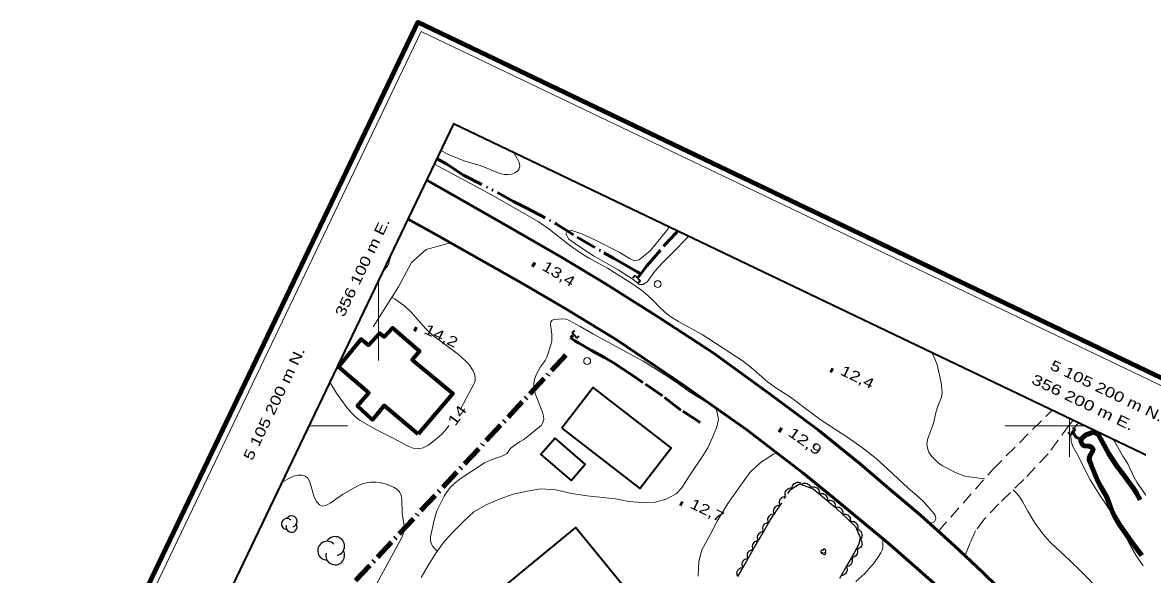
# Model space of a CAD drawing. Extents: x 355726 to 357533, y 5103782 to 5105258.
# Drawn here: x 356048.4 to 356210, y 5105178.3 to 5105258.4 of the extents above; entities that cross this region are included whole.
import ezdxf
from ezdxf.enums import TextEntityAlignment as Align

# ---------------------------------------------------------------- set-up
doc = ezdxf.new("R2010")
doc.units = 0
doc.header["$LTSCALE"] = 0.6
for name, pattern in [('DASH_DOUBLE_DOT', [9.2, 5, -1.2, 0.3, -1.2, 0.3, -1.2]), ('DOT_DASHED', [7.7, 5, -1.2, 0.3, -1.2]), ('LONG_DASHED', [7.5, 6, -1.5]), ('MEDIUM_DASHED', [4.5, 3, -1.5])]:
    doc.linetypes.add(name, pattern=pattern)
for name, color, linetype, lineweight in [('19', 7, 'Continuous', 13), ('2', 7, 'LONG_DASHED', 13), ('21', 7, 'LONG_DASHED', 35), ('26', 7, 'Continuous', 35), ('3', 7, 'Continuous', 140), ('31', 7, 'Continuous', 35), ('36', 7, 'Continuous', 13), ('4', 7, 'DASH_DOUBLE_DOT', 53), ('41', 7, 'DOT_DASHED', 90), ('44', 7, 'Continuous', 25), ('60', 7, 'Continuous', 13), ('61', 7, 'Continuous', 13)]:
    doc.layers.add(name, color=color, linetype=linetype, lineweight=lineweight)

msp = doc.modelspace()

# ---------------------------------------------------------------- linework, layer by layer
at = {"layer": '19'}
for points in [[(356110.41, 5105226.48), (356106.87, 5105225.51), (356104.75, 5105223.65), (356102.89, 5105220.13), (356099.2, 5105214.34)], [(356100.54, 5105222.12), (356101.37, 5105223.23), (356101.91, 5105224.96), (356101.91, 5105224.99)], [(356148.84, 5105202.55), (356149.2, 5105200.93), (356148.97, 5105199.82), (356148.33, 5105198.29), (356147.64, 5105196.8), (356146.69, 5105195.25), (356145.71, 5105193.84), (356144.87, 5105192.58), (356143.9, 5105191.03), (356143.04, 5105190.13), (356141.61, 5105189.37), (356140.04, 5105188.94), (356138.13, 5105188.88), (356136.22, 5105189.04), (356134.28, 5105189.4), (356132.44, 5105189.63), (356130.17, 5105189.84), (356127.9, 5105190.17), (356125.63, 5105190.71), (356123.46, 5105190.88), (356121.48, 5105190.51), (356119.48, 5105190.11), (356117.61, 5105189.44), (356115.66, 5105188.58), (356113.79, 5105187.54), (356112.32, 5105186.19), (356110.77, 5105184.65), (356109.53, 5105183.28), (356108.29, 5105181.55), (356107.15, 5105179.76), (356106.18, 5105178.03)], [(356157.66, 5105196.04), (356157.13, 5105195.88), (356155.42, 5105194.78), (356154.6, 5105194.04), (356153.73, 5105193.23), (356151.6, 5105190.22), (356150.54, 5105188.72), (356148.99, 5105186.19), (356148.06, 5105184.41), (356146.79, 5105182.02), (356146.35, 5105180.37), (356146.23, 5105178.23)], [(356169.06, 5105177.44), (356170.34, 5105178.62), (356171.72, 5105180.15), (356172.36, 5105181.09), (356172.67, 5105181.62), (356172.88, 5105181.99), (356172.98, 5105182.34), (356172.97, 5105183.55)]]:
    msp.add_lwpolyline(points, dxfattribs=at)
at = {"layer": '19', "linetype": 'MEDIUM_DASHED'}
for points in [[(356181.01, 5105184.72), (356188.92, 5105193.71), (356197.45, 5105202.26)], [(356200.53, 5105200.79), (356199.95, 5105200.09), (356196.89, 5105195.92), (356193.38, 5105192.22), (356189.75, 5105188.71), (356187.69, 5105186.51), (356186.39, 5105184.78), (356185.6, 5105183.03), (356184.87, 5105181.17)]]:
    msp.add_lwpolyline(points, dxfattribs=at)
at = {"layer": '2', "linetype": 'Continuous'}
for points in [[(356119.66, 5105239.35), (356120.06, 5105238.71), (356120.32, 5105238.13), (356120.45, 5105237.63), (356120.34, 5105237.2), (356120.1, 5105236.84), (356119.72, 5105236.61), (356119.27, 5105236.44), (356118.76, 5105236.37), (356118.18, 5105236.38), (356117.55, 5105236.53), (356114.72, 5105237.65), (356112.48, 5105238.3), (356110.1, 5105239.26), (356109.02, 5105239.84)], [(356108.08, 5105237.88), (356116.44, 5105233.38), (356123.07, 5105229.55), (356124.69, 5105228.44), (356127.82, 5105226.01), (356129.51, 5105224.84), (356130.37, 5105224.3), (356133.12, 5105222.79), (356134.03, 5105222.24), (356136.49, 5105220.7), (356137.89, 5105219.73), (356138.51, 5105219.23), (356139.67, 5105218.17), (356140.75, 5105217.08), (356141.76, 5105216.16), (356142.29, 5105215.76), (356143.42, 5105215.08), (356146.82, 5105213.21), (356152.76, 5105209.34), (356154.24, 5105208.16), (356156.27, 5105206.38), (356157.5, 5105205.5), (356159.61, 5105204.13), (356162.53, 5105201.9), (356164.05, 5105200.8), (356167.91, 5105198.3), (356170.02, 5105196.8), (356171.98, 5105195.26), (356173.71, 5105193.7), (356176.61, 5105190.94), (356178.24, 5105189.61), (356178.91, 5105188.97), (356180.39, 5105187.23), (356180.55, 5105186.99), (356180.64, 5105186.55), (356180.49, 5105186.21), (356180.15, 5105185.98), (356179.77, 5105185.84)], [(356141.98, 5105228.68), (356141.86, 5105228.47), (356139.37, 5105225.36), (356137.69, 5105224), (356137.02, 5105223.88), (356136.29, 5105224.19), (356134.89, 5105225.08), (356131.38, 5105226.85), (356129.39, 5105227.77), (356127.97, 5105228.27), (356127.3, 5105228.15), (356127.08, 5105227.77), (356127.55, 5105227.01), (356128.98, 5105226), (356131.1, 5105224.61), (356134.67, 5105222.59), (356136.86, 5105221.16), (356137.76, 5105220.45), (356138.27, 5105220.46), (356138.93, 5105220.9), (356139.99, 5105222.4), (356141.08, 5105223.6), (356142.44, 5105224.93), (356144.78, 5105227.34)], [(356101.9, 5105218.58), (356102.4, 5105218.3), (356103.26, 5105217.71), (356103.73, 5105217.34), (356104.66, 5105216.48), (356106.83, 5105214.05), (356107.8, 5105213.13), (356111.54, 5105210.32), (356112.63, 5105209.36), (356113.05, 5105208.9), (356113.67, 5105207.95), (356113.87, 5105207.47), (356113.99, 5105206.99), (356113.96, 5105206.5), (356113.78, 5105206), (356113.51, 5105205.47), (356111.84, 5105202.42)], [(356148.47, 5105202.8), (356144.97, 5105204.92), (356143.41, 5105206.05), (356141.74, 5105207.18), (356138.3, 5105209.33), (356130.99, 5105213.3), (356129.18, 5105214.38), (356127.58, 5105215.25), (356127.13, 5105215.42), (356126.68, 5105215.48), (356125.42, 5105215.4), (356125.13, 5105215.29), (356124.94, 5105215.03), (356124.87, 5105214.65), (356125.09, 5105213.26), (356125.08, 5105212.24), (356124.98, 5105211.84), (356124.34, 5105209.91), (356124.09, 5105209.45), (356123.42, 5105208.51), (356122.8, 5105207.36), (356122.56, 5105206.75), (356122.45, 5105206.13), (356122.47, 5105205.5), (356122.59, 5105204.88), (356122.79, 5105204.28), (356123.74, 5105201.96), (356123.88, 5105201.38), (356123.91, 5105200.88), (356123.77, 5105200.45), (356123.51, 5105200.05), (356121.98, 5105198.76), (356121.01, 5105198.03), (356120.37, 5105197.66), (356119.18, 5105196.8), (356118.99, 5105196.61), (356118.61, 5105196), (356118.28, 5105195.79), (356117.95, 5105195.65), (356116.44, 5105195.13), (356115.32, 5105194.62), (356111.8, 5105192.32), (356111.07, 5105191.74), (356110.42, 5105191.13), (356109.92, 5105190.5), (356109.49, 5105189.8), (356108.43, 5105187.66), (356108.02, 5105186.32), (356107.51, 5105183.91), (356107.51, 5105183.4), (356107.63, 5105182.94), (356107.85, 5105182.51), (356108.18, 5105182.12), (356108.5, 5105181.84)], [(356180.16, 5105210.41), (356180.51, 5105209.69), (356180.82, 5105208.82), (356181.04, 5105207.96), (356181.39, 5105206.26), (356181.55, 5105204.79), (356181.45, 5105204.12), (356180.92, 5105202.82), (356180.7, 5105202.11), (356180.36, 5105200.51), (356180.08, 5105199.68), (356179.46, 5105198.17), (356179.35, 5105197.45), (356179.41, 5105196.76), (356179.64, 5105196.16), (356180.02, 5105195.59), (356180.98, 5105194.62), (356181.6, 5105194.22), (356183.58, 5105193.17), (356184.84, 5105192.72), (356185.44, 5105192.59), (356187.68, 5105192.3)], [(356110.17, 5105200.03), (356109.72, 5105199.42), (356109.12, 5105198.74), (356108.45, 5105198.13), (356107.11, 5105197.15), (356106.44, 5105196.8), (356105.75, 5105196.65), (356105.01, 5105196.75), (356104.26, 5105197.04), (356102.03, 5105198.25), (356099.81, 5105199.38), (356097.25, 5105200.8), (356096.6, 5105201.32), (356095.97, 5105201.95), (356095.41, 5105202.66), (356093.89, 5105204.73), (356092.96, 5105206.3)], [(356201.28, 5105200.31), (356201.04, 5105200.19), (356200.22, 5105198.97), (356200.16, 5105198.62), (356200.22, 5105197.8), (356200.3, 5105197.42), (356200.47, 5105197.01), (356201.21, 5105195.72), (356202.01, 5105194.05), (356202.99, 5105192.16), (356204.4, 5105189.87), (356206.04, 5105187.43), (356206.51, 5105186.58), (356208, 5105184.2), (356208.82, 5105182.62), (356209.67, 5105181.13), (356210.62, 5105179.71)], [(356214.57, 5105184.92), (356209.71, 5105191.82), (356209.32, 5105192.51), (356208.44, 5105194.48), (356207.72, 5105195.59), (356206.48, 5105197.76), (356206.41, 5105197.85)], [(356099.46, 5105176.63), (356103.36, 5105183.8), (356103.58, 5105184.3), (356103.7, 5105184.9), (356103.69, 5105185.5), (356103.41, 5105187.34), (356103.38, 5105189.3), (356103.27, 5105189.9), (356103.02, 5105190.41), (356102.66, 5105190.82), (356102.17, 5105191.11), (356101.01, 5105191.57), (356100.32, 5105191.74), (356099.61, 5105191.82), (356098.87, 5105191.82), (356098.18, 5105191.72), (356097.53, 5105191.55), (356096.99, 5105191.32), (356094.76, 5105190.03), (356093, 5105188.79), (356092.48, 5105188.49), (356091.93, 5105188.37), (356091.44, 5105188.57), (356091.01, 5105189.01), (356090.69, 5105189.66), (356090.03, 5105191.88), (356089.74, 5105192.43), (356089.36, 5105192.72), (356088.89, 5105192.84), (356088.33, 5105192.84), (356087.68, 5105192.68), (356087, 5105192.38), (356086.02, 5105191.8)], [(356191.81, 5105190.7), (356191.88, 5105190.65), (356192.36, 5105190.2), (356192.79, 5105189.66), (356193.2, 5105189.04), (356193.93, 5105187.63), (356194.85, 5105186.07), (356195.97, 5105184.53), (356196.61, 5105183.76), (356197.34, 5105182.99), (356200.04, 5105180.51), (356201.76, 5105178.82), (356204.26, 5105176.26), (356205.92, 5105174.43), (356206.7, 5105173.43), (356207.42, 5105172.41), (356208.08, 5105171.37), (356210.52, 5105167.25)]]:
    msp.add_lwpolyline(points, dxfattribs=at)
at = {"layer": '21', "linetype": 'Continuous', "lineweight": 53}
for points in [[(356210.56, 5105154.68), (356205.6, 5105160.09), (356200.32, 5105165.73), (356196.55, 5105169.66), (356191.95, 5105174.3), (356187.34, 5105178.84), (356183.34, 5105182.62), (356178.42, 5105187.07), (356173.78, 5105190.98), (356169.73, 5105194.46), (356163.64, 5105199.34), (356156.54, 5105204.65), (356148.4, 5105210.55), (356140.65, 5105215.63), (356132.77, 5105220.58), (356126.62, 5105224.29), (356118.73, 5105228.86), (356110.87, 5105233.33), (356106.96, 5105235.53)], [(356104.27, 5105229.91), (356108.73, 5105227.43), (356120.83, 5105220.59), (356127.1, 5105216.93), (356134.52, 5105212.37), (356144.1, 5105205.88), (356153.31, 5105199.41), (356157.66, 5105196.04), (356161.4, 5105193.16), (356166.36, 5105189.13), (356173.96, 5105182.79), (356180.29, 5105177.24), (356187.81, 5105169.8), (356192.49, 5105164.95), (356196.82, 5105160.38), (356202.18, 5105154.63), (356210.3, 5105144.9)]]:
    msp.add_lwpolyline(points, dxfattribs=at)
at = {"layer": '26'}
for p, q in [((356137.14, 5105221.73), (356136.78, 5105221.38)), ((356137.14, 5105221.73), (356137.83, 5105220.97)), ((356137.83, 5105220.97), (356137.45, 5105220.65)), ((356128, 5105213.47), (356128.39, 5105213.78)), ((356128.67, 5105212.7), (356128, 5105213.47)), ((356128.67, 5105212.7), (356129.03, 5105213.03)), ((356200.14, 5105198.66), (356199.78, 5105199)), ((356200.83, 5105199.4), (356200.14, 5105198.66)), ((356200.83, 5105199.4), (356200.47, 5105199.74))]:
    msp.add_line(p, q, dxfattribs=at)
at = {"layer": '3'}
for p, q in [((356122.27, 5105223.42), (356122.61, 5105223.21)), ((356105.17, 5105214.07), (356105.53, 5105213.9)), ((356165.39, 5105208.1), (356165.75, 5105207.93)), ((356157.97, 5105199.49), (356158.3, 5105199.26)), ((356143.62, 5105188.81), (356143.98, 5105188.64))]:
    msp.add_line(p, q, dxfattribs=at)
at = {"layer": '31', "lineweight": 70}
msp.add_lwpolyline([(356105.75, 5105198.76), (356100.8, 5105202.95), (356099.12, 5105200.87), (356096.93, 5105202.86), (356098.6, 5105204.76), (356094.18, 5105208.55), (356097.49, 5105212.51), (356098.52, 5105211.67), (356100.12, 5105213.42), (356100.83, 5105212.88), (356102.02, 5105214.15), (356105.9, 5105210.8), (356104.84, 5105209.53), (356110.72, 5105204.65), (356105.75, 5105198.76)], close=True, dxfattribs=at)
at = {"layer": '31'}
for points in [[(356126.5, 5105199.64), (356137.81, 5105190.91), (356142.36, 5105196.8), (356131.04, 5105205.53), (356126.5, 5105199.64)], [(356125.53, 5105198.2), (356123.49, 5105195.84), (356127.86, 5105192.08), (356129.9, 5105194.44), (356125.53, 5105198.2)], [(356137.86, 5105173.9), (356119.63, 5105158.88), (356110.29, 5105170.24), (356128.52, 5105185.25), (356137.86, 5105173.9)]]:
    msp.add_lwpolyline(points, close=True, dxfattribs=at)
at = {"layer": '36'}
for centre in [(356140.39, 5105220.5), (356130.18, 5105209.37)]:
    msp.add_circle(centre, 0.5, dxfattribs=at)
at = {"layer": '4'}
for points in [[(356108.46, 5105238.66), (356109.88, 5105237.86), (356112.3, 5105236.29), (356117.87, 5105233.4), (356119.51, 5105232.48), (356121.47, 5105231.52), (356125.69, 5105229.22), (356128.72, 5105227.31), (356132.61, 5105225.04), (356133.97, 5105224.27), (356135.9, 5105223.14), (356137.43, 5105222.27), (356137.94, 5105222.01), (356137.48, 5105221.35)], [(356137.94, 5105222.01), (356138.81, 5105223.17), (356141.36, 5105226.12), (356143.06, 5105227.94), (356143.29, 5105228.21)], [(356146.53, 5105200.45), (356143.75, 5105202.26), (356141.1, 5105204.31), (356138.25, 5105206.26), (356136.71, 5105207.33), (356135.23, 5105208.27), (356134, 5105209.11), (356132.7, 5105209.89), (356130.81, 5105210.9), (356128.93, 5105211.99), (356128.4, 5105212.29), (356127.86, 5105212.66), (356127.83, 5105212.78), (356127.9, 5105212.89), (356128.1, 5105213.08)], [(356200.49, 5105199.03), (356200.64, 5105198.73), (356200.73, 5105198.59), (356201.01, 5105198.29), (356201.39, 5105198.15), (356201.73, 5105198.15), (356201.77, 5105198.16)]]:
    msp.add_lwpolyline(points, dxfattribs=at)
at = {"layer": '4', "linetype": 'Continuous', "lineweight": 90}
msp.add_lwpolyline([(356210.45, 5105181.23), (356209.67, 5105182.23), (356208.7, 5105183.51), (356208.07, 5105184.45), (356207.27, 5105185.63), (356206.48, 5105186.92), (356206.14, 5105187.65), (356205.88, 5105188.38), (356205.32, 5105189.75), (356205, 5105190.36), (356204.34, 5105191.48), (356203.92, 5105192.3), (356203.61, 5105193.12), (356203.08, 5105194.44), (356202.81, 5105195.11), (356202.88, 5105195.54), (356203.04, 5105195.79), (356203.4, 5105196.46), (356203.32, 5105196.74), (356203.21, 5105196.87), (356203.08, 5105196.97), (356202.94, 5105197.03), (356202.67, 5105197.03), (356202.12, 5105197.09), (356201.98, 5105197.17), (356201.86, 5105197.26), (356201.6, 5105197.73), (356201.66, 5105197.96), (356201.78, 5105198.17), (356202.1, 5105198.51), (356202.45, 5105198.72), (356202.65, 5105198.78), (356203.32, 5105199.01), (356203.47, 5105199.05), (356204.12, 5105198.72), (356204.53, 5105198.04), (356204.98, 5105197.19), (356205.67, 5105195.95), (356206.19, 5105195.13), (356206.89, 5105194.09), (356207.54, 5105193.21), (356208.32, 5105192.17), (356209.18, 5105191.01), (356209.68, 5105190.24), (356210.22, 5105189.26)], dxfattribs=at)
at = {"layer": '41'}
msp.add_line((356068.32, 5105147.19), (356127.58, 5105210.72), dxfattribs=at)
at = {"layer": '44', "linetype": 'DOT_DASHED'}
msp.add_lwpolyline([(356151.99, 5105178.18), (356153.03, 5105179.99), (356154.42, 5105182.41), (356155.63, 5105184.53), (356156.67, 5105186.35), (356159.58, 5105190.72), (356160.89, 5105191.58), (356162.88, 5105190.86), (356164.53, 5105189.53), (356165.87, 5105188.37), (356166.92, 5105187.39), (356169, 5105185.41), (356169.69, 5105183.82), (356169.47, 5105182.74), (356168.78, 5105181.53), (356167.91, 5105180.02), (356166.7, 5105177.9)], dxfattribs=at)
at = {"layer": '44'}
for points in [[(356158.93, 5105189.75), (356158.85, 5105189.94), (356158.84, 5105190.15), (356158.84, 5105190.31), (356158.9, 5105190.48), (356158.99, 5105190.64), (356159.12, 5105190.78), (356159.24, 5105190.88), (356159.41, 5105190.95), (356159.59, 5105191), (356159.77, 5105191)], [(356159.86, 5105190.9), (356159.86, 5105191.11), (356159.92, 5105191.31), (356159.99, 5105191.46), (356160.11, 5105191.59), (356160.26, 5105191.7), (356160.43, 5105191.78), (356160.59, 5105191.83), (356160.76, 5105191.83), (356160.95, 5105191.8), (356161.11, 5105191.73)], [(356161.14, 5105191.49), (356161.31, 5105191.61), (356161.5, 5105191.68), (356161.66, 5105191.71), (356161.84, 5105191.7), (356162.02, 5105191.65), (356162.18, 5105191.55), (356162.32, 5105191.46), (356162.42, 5105191.32), (356162.51, 5105191.15), (356162.55, 5105190.98)], [(356162.61, 5105191.08), (356162.81, 5105191.14), (356163.01, 5105191.14), (356163.17, 5105191.12), (356163.34, 5105191.05), (356163.49, 5105190.94), (356163.62, 5105190.8), (356163.71, 5105190.67), (356163.76, 5105190.5), (356163.79, 5105190.32), (356163.78, 5105190.14)], [(356158.1, 5105188.5), (356158.02, 5105188.69), (356158, 5105188.9), (356158.01, 5105189.06), (356158.07, 5105189.23), (356158.16, 5105189.39), (356158.29, 5105189.53), (356158.41, 5105189.64), (356158.57, 5105189.7), (356158.75, 5105189.75), (356158.93, 5105189.75)], [(356163.78, 5105190.14), (356163.98, 5105190.2), (356164.18, 5105190.2), (356164.34, 5105190.18), (356164.5, 5105190.11), (356164.66, 5105190), (356164.78, 5105189.86), (356164.88, 5105189.73), (356164.93, 5105189.56), (356164.96, 5105189.38), (356164.94, 5105189.2)], [(356164.93, 5105189.18), (356165.13, 5105189.24), (356165.34, 5105189.23), (356165.5, 5105189.2), (356165.66, 5105189.13), (356165.81, 5105189.02), (356165.93, 5105188.87), (356166.02, 5105188.73), (356166.07, 5105188.56), (356166.09, 5105188.38), (356166.07, 5105188.2)], [(356156.44, 5105186), (356156.36, 5105186.2), (356156.34, 5105186.4), (356156.35, 5105186.56), (356156.4, 5105186.73), (356156.49, 5105186.89), (356156.62, 5105187.03), (356156.75, 5105187.14), (356156.91, 5105187.21), (356157.09, 5105187.25), (356157.27, 5105187.25)], [(356157.27, 5105187.25), (356157.19, 5105187.45), (356157.17, 5105187.65), (356157.18, 5105187.81), (356157.24, 5105187.98), (356157.32, 5105188.14), (356157.46, 5105188.28), (356157.58, 5105188.39), (356157.74, 5105188.46), (356157.92, 5105188.5), (356158.1, 5105188.5)], [(356166.06, 5105188.19), (356166.26, 5105188.24), (356166.47, 5105188.23), (356166.63, 5105188.19), (356166.78, 5105188.11), (356166.93, 5105188), (356167.04, 5105187.84), (356167.13, 5105187.7), (356167.17, 5105187.53), (356167.18, 5105187.35), (356167.16, 5105187.17)], [(356167.15, 5105187.17), (356167.36, 5105187.21), (356167.56, 5105187.2), (356167.72, 5105187.16), (356167.88, 5105187.08), (356168.02, 5105186.96), (356168.14, 5105186.81), (356168.22, 5105186.67), (356168.26, 5105186.5), (356168.27, 5105186.31), (356168.24, 5105186.13)], [(356155.72, 5105184.69), (356155.63, 5105184.87), (356155.59, 5105185.07), (356155.59, 5105185.24), (356155.64, 5105185.41), (356155.71, 5105185.58), (356155.83, 5105185.73), (356155.95, 5105185.84), (356156.11, 5105185.92), (356156.28, 5105185.98), (356156.46, 5105185.99)], [(356168.24, 5105186.13), (356168.44, 5105186.18), (356168.65, 5105186.16), (356168.81, 5105186.13), (356168.96, 5105186.04), (356169.11, 5105185.93), (356169.22, 5105185.77), (356169.31, 5105185.63), (356169.34, 5105185.46), (356169.36, 5105185.28), (356169.33, 5105185.1)], [(356154.98, 5105183.38), (356154.88, 5105183.57), (356154.85, 5105183.77), (356154.85, 5105183.94), (356154.89, 5105184.11), (356154.97, 5105184.28), (356155.09, 5105184.42), (356155.21, 5105184.54), (356155.36, 5105184.62), (356155.54, 5105184.67), (356155.72, 5105184.69)], [(356169.18, 5105185), (356169.38, 5105184.96), (356169.57, 5105184.86), (356169.7, 5105184.77), (356169.81, 5105184.63), (356169.9, 5105184.47), (356169.94, 5105184.28), (356169.97, 5105184.12), (356169.93, 5105183.95), (356169.87, 5105183.77), (356169.78, 5105183.62)], [(356154.23, 5105182.08), (356154.14, 5105182.27), (356154.11, 5105182.47), (356154.1, 5105182.63), (356154.15, 5105182.8), (356154.23, 5105182.97), (356154.35, 5105183.12), (356154.46, 5105183.24), (356154.62, 5105183.31), (356154.8, 5105183.37), (356154.98, 5105183.38)], [(356169.16, 5105182.2), (356169.26, 5105182.02), (356169.29, 5105181.82), (356169.3, 5105181.65), (356169.25, 5105181.48), (356169.17, 5105181.31), (356169.05, 5105181.17), (356168.94, 5105181.05), (356168.78, 5105180.97), (356168.6, 5105180.92), (356168.42, 5105180.9)], [(356169.65, 5105183.61), (356169.79, 5105183.46), (356169.89, 5105183.28), (356169.94, 5105183.12), (356169.95, 5105182.95), (356169.93, 5105182.76), (356169.86, 5105182.58), (356169.79, 5105182.44), (356169.66, 5105182.31), (356169.51, 5105182.21), (356169.35, 5105182.14)], [(356152.74, 5105179.48), (356152.65, 5105179.67), (356152.61, 5105179.87), (356152.61, 5105180.03), (356152.65, 5105180.2), (356152.73, 5105180.37), (356152.85, 5105180.52), (356152.97, 5105180.63), (356153.13, 5105180.71), (356153.3, 5105180.77), (356153.48, 5105180.78)], [(356153.48, 5105180.78), (356153.39, 5105180.97), (356153.36, 5105181.17), (356153.36, 5105181.33), (356153.4, 5105181.5), (356153.48, 5105181.67), (356153.6, 5105181.82), (356153.72, 5105181.93), (356153.88, 5105182.01), (356154.05, 5105182.07), (356154.23, 5105182.08)], [(356168.42, 5105180.9), (356168.51, 5105180.72), (356168.54, 5105180.52), (356168.55, 5105180.35), (356168.5, 5105180.18), (356168.42, 5105180.01), (356168.3, 5105179.86), (356168.18, 5105179.75), (356168.03, 5105179.67), (356167.85, 5105179.62), (356167.67, 5105179.6)], [(356151.99, 5105178.18), (356151.9, 5105178.37), (356151.87, 5105178.57), (356151.86, 5105178.73), (356151.91, 5105178.9), (356151.99, 5105179.07), (356152.11, 5105179.22), (356152.22, 5105179.33), (356152.38, 5105179.41), (356152.56, 5105179.47), (356152.74, 5105179.48)], [(356167.67, 5105179.6), (356167.76, 5105179.42), (356167.8, 5105179.21), (356167.8, 5105179.05), (356167.76, 5105178.88), (356167.68, 5105178.71), (356167.56, 5105178.56), (356167.44, 5105178.45), (356167.28, 5105178.37), (356167.11, 5105178.31), (356166.93, 5105178.3)]]:
    msp.add_lwpolyline(points, dxfattribs=at)
for centre, radius, start, end in [((356086.73, 5105185.77), 0.792, 44.1154, 269.804), ((356087.41, 5105185.37), 0.792, 166.9369, 29.6212), ((356087.41, 5105186.16), 0.792, 282.2692, 149.7263), ((356093.72, 5105182.59), 1.36, 282.2692, 149.7263), ((356092.55, 5105181.91), 1.36, 44.1154, 269.804), ((356093.72, 5105181.23), 1.36, 166.9369, 29.6212), ((356164.25, 5105181.76), 0.253, 44.1154, 269.804), ((356164.47, 5105181.63), 0.253, 166.9369, 29.6212), ((356164.47, 5105181.88), 0.253, 282.2692, 149.7263)]:
    msp.add_arc(centre, radius, start, end, dxfattribs=at)
at = {"layer": '60', "lineweight": 158}
msp.add_lwpolyline([(355725.74, 5104464.62), (357152.72, 5103781.6), (357532.66, 5104575.38), (356105.68, 5105258.4)], close=True, dxfattribs=at)
at = {"layer": '60'}
msp.add_lwpolyline([(355727.1, 5104465.08), (357152.24, 5103782.93), (357531.32, 5104574.91), (356106.18, 5105257.06)], close=True, dxfattribs=at)
at = {"layer": '60', "lineweight": 35}
msp.add_lwpolyline([(355740.43, 5104469.78), (356913.03, 5103908.53), (357283.46, 5104682.46), (356110.86, 5105243.71)], close=True, dxfattribs=at)
at = {"layer": '61'}
for p, q in [((356100, 5105209.44), (356100, 5105221.02)), ((356095.48, 5105200), (356089.94, 5105200)), ((356202.18, 5105200), (356190.6, 5105200)), ((356200, 5105195.5), (356200, 5105201.04))]:
    msp.add_line(p, q, dxfattribs=at)

# ---------------------------------------------------------------- texts
at = {"layer": '2', "width": 1.35}
msp.add_text('14', height=1.5, rotation=53.641, dxfattribs=at).set_placement((356111.97, 5105201.06), align=Align.CENTER)
at = {"layer": '3'}
for s, rotation, width, p in [('13,4   ', 329.108, 1.3, (356123.5, 5105222.66)), ('14,2   ', 334.423, 1.3, (356106.45, 5105213.44)), ('12,4   ', 334.423, 1.3, (356166.68, 5105207.46)), ('12,9   ', 325.034, 1.35, (356159.14, 5105198.65)), ('12,7   ', 334.423, 1.3, (356144.91, 5105188.18))]:
    msp.add_text(s, height=1.5, rotation=rotation, dxfattribs=dict(at, width=width)).set_placement(p)
at = {"layer": '61'}
for s, rotation, width, p in [(' 356 100 m E.', 64.42, 1.3, (356098.17, 5105222.3)), (' 5 105 200 m N.', 64.42, 1.3, (356085.4, 5105202.57)), (' 5 105 200 m N.', 334.42, 1.3, (356204.74, 5105204.54)), (' 356 200 m E.', 334.42, 1.35, (356201.27, 5105202.87))]:
    msp.add_text(s, height=1.5, rotation=rotation, dxfattribs=dict(at, width=width)).set_placement(p, align=Align.CENTER)

doc.saveas('drawing.dxf')
